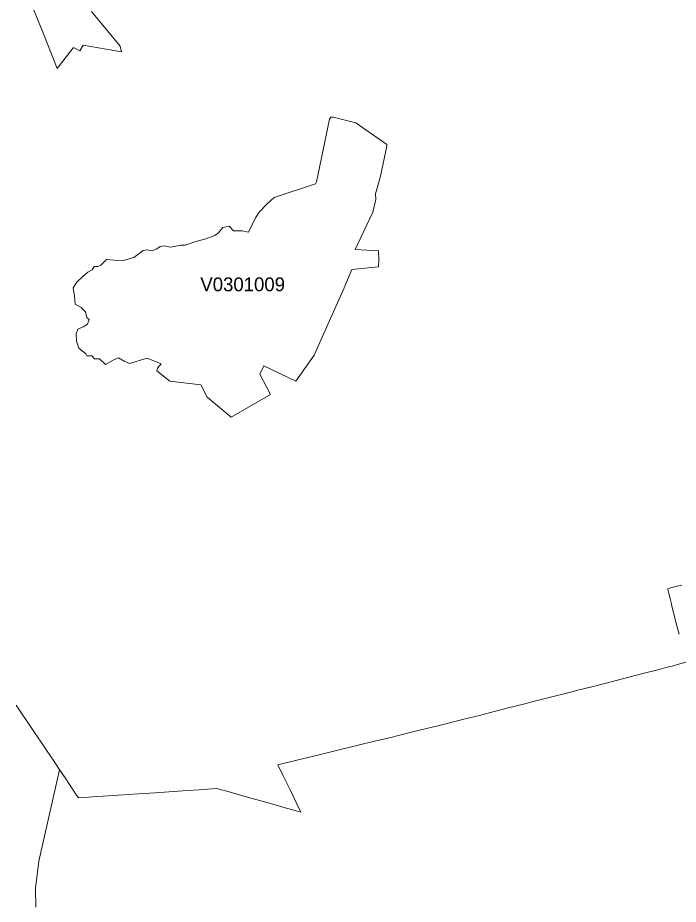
# Model space of a CAD drawing. Extents: x 369010 to 735936, y 6377141 to 6616555.
# Drawn here: x 385285 to 390044, y 6462793 to 6469182 of the extents above; entities that cross this region are included whole.
import ezdxf
from ezdxf.enums import TextEntityAlignment as Align

# ---------------------------------------------------------------- set-up
doc = ezdxf.new("R2010")
doc.units = 0
doc.header["$LTSCALE"] = 40
doc.layers.add('3', color=7, linetype='Continuous', lineweight=13)
doc.layers.add('4', color=7, linetype='Continuous')

msp = doc.modelspace()

# ---------------------------------------------------------------- linework, layer by layer
at = {"layer": '3'}
for points in [[(385816.31, 6469226.92), (386021.7, 6468976.84), (386033.45, 6468934.97), (385756.4, 6468984.62), (385732.73, 6468944.07), (385691.19, 6468965.09), (385683.24, 6468965.09), (385569.38, 6468817.13), (385464.95, 6469078.79), (385343.13, 6469380.01)], [(385343.13, 6469380.01), (385464.95, 6469078.79), (385569.38, 6468817.13), (385683.24, 6468965.09), (385691.19, 6468965.09), (385732.73, 6468944.07), (385756.4, 6468984.62), (386033.45, 6468934.97), (386021.7, 6468976.84), (385816.31, 6469226.92)], [(390069.27, 6465092.79), (390036, 6465085.01), (389981.88, 6465069.95), (389968.81, 6465066.15), (389969.3, 6465062.17), (389978.4, 6465023.61), (389985.02, 6464997.3), (389992.97, 6464966.51), (389995.62, 6464952.44), (390009.85, 6464892.86), (390036.66, 6464790.42), (390051.06, 6464739.94)], [(390051.06, 6464739.94), (390036.66, 6464790.42), (390009.85, 6464892.86), (389995.62, 6464952.44), (389992.97, 6464966.51), (389985.02, 6464997.3), (389978.4, 6465023.61), (389969.3, 6465062.17), (389968.81, 6465066.15), (389981.88, 6465069.95), (390036, 6465085.01), (390069.27, 6465092.79)], [(385578.98, 6463772.57), (385626.31, 6463702.89), (385662.89, 6463647.61), (385703.11, 6463585.71), (385721.81, 6463559.56), (385767.98, 6463562.71), (385852.39, 6463568.33), (385899.89, 6463570.98), (386008.96, 6463578.93), (386156.92, 6463588.53), (386273.93, 6463596.47), (386473.69, 6463609.05), (386629.27, 6463620.47), (386653.1, 6463621.79), (386724.76, 6463626.26), (386741.31, 6463620.96), (386792.29, 6463606.9), (386882.98, 6463581.08), (386939.75, 6463564.86), (386963.91, 6463557.74), (387055.77, 6463532.42), (387145.8, 6463506.1), (387195.12, 6463492.53), (387273.57, 6463469.86), (387323.72, 6463455.46), (387289.79, 6463525.3), (387246.93, 6463616.5), (387195.29, 6463722.58), (387158.38, 6463797.89), (387179.07, 6463802.69), (387304.69, 6463832.97), (387456.29, 6463868.89), (387590.84, 6463903.15), (387699.08, 6463929.46), (387738.31, 6463939.06), (387855.48, 6463967.53), (387972.66, 6463995), (388028.11, 6464009.07), (388111.52, 6464030.09), (388178.71, 6464046.48), (388270.07, 6464068.32), (388320.22, 6464081.89), (388360.11, 6464091.66), (388444.02, 6464112.18), (388509.56, 6464128.4), (388611.51, 6464154.22), (388717.93, 6464181.86), (388817.89, 6464207.68), (388928.28, 6464235.81), (389017.98, 6464258.15), (389133.67, 6464287.61), (389230.99, 6464312.11), (389320.86, 6464334.78), (389421.98, 6464360.27), (389524.92, 6464387.08), (389643.09, 6464417.2), (389779.47, 6464452.29), (389895.82, 6464482.08), (389963.67, 6464500.45), (389984.36, 6464506.08), (389999.26, 6464509.56), (390032.19, 6464519.32), (390104.85, 6464539.68)], [(390104.85, 6464539.68), (390032.19, 6464519.32), (389999.26, 6464509.56), (389984.36, 6464506.08), (389963.67, 6464500.45), (389895.82, 6464482.08), (389779.47, 6464452.29), (389643.09, 6464417.2), (389524.92, 6464387.08), (389421.98, 6464360.27), (389320.86, 6464334.78), (389230.99, 6464312.11), (389133.67, 6464287.61), (389017.98, 6464258.15), (388928.28, 6464235.81), (388817.89, 6464207.68), (388717.93, 6464181.86), (388611.51, 6464154.22), (388509.56, 6464128.4), (388444.02, 6464112.18), (388360.11, 6464091.66), (388320.22, 6464081.89), (388270.07, 6464068.32), (388178.71, 6464046.48), (388111.52, 6464030.09), (388028.11, 6464009.07), (387972.66, 6463995), (387855.48, 6463967.53)], [(385415.46, 6462771.76), (385412.81, 6462907.81), (385437.8, 6463103.1), (385586.43, 6463761.81), (385578.98, 6463772.57), (385562.1, 6463799.21), (385453.69, 6463959.75), (385400.4, 6464037.37), (385274.28, 6464227.54)], [(385274.28, 6464227.54), (385400.4, 6464037.37), (385453.69, 6463959.75), (385562.1, 6463799.21), (385578.98, 6463772.57)], [(387855.48, 6463967.53), (387738.31, 6463939.06), (387699.08, 6463929.46), (387590.84, 6463903.15), (387456.29, 6463868.89), (387304.69, 6463832.97), (387179.07, 6463802.69), (387158.38, 6463797.89), (387195.29, 6463722.58), (387246.93, 6463616.5), (387289.79, 6463525.3), (387323.72, 6463455.46), (387273.57, 6463469.86), (387195.12, 6463492.53), (387145.8, 6463506.1), (387055.77, 6463532.42), (386963.91, 6463557.74), (386939.75, 6463564.86), (386882.98, 6463581.08), (386792.29, 6463606.9), (386741.31, 6463620.96), (386724.76, 6463626.26), (386653.1, 6463621.79), (386629.27, 6463620.47), (386473.69, 6463609.05), (386273.93, 6463596.47), (386156.92, 6463588.53), (386008.96, 6463578.93), (385899.89, 6463570.98), (385852.39, 6463568.33), (385767.98, 6463562.71), (385721.81, 6463559.56), (385703.11, 6463585.71), (385662.89, 6463647.61), (385626.31, 6463702.89), (385586.43, 6463761.81)], [(385586.43, 6463761.81), (385437.8, 6463103.1), (385412.81, 6462907.81), (385415.46, 6462771.76)]]:
    msp.add_lwpolyline(points, dxfattribs=at)
for points in [[(386188.2, 6467504.02), (386215.67, 6467507.99), (386255.06, 6467501.37), (386286.34, 6467515.77), (386310.01, 6467532.82), (386338.81, 6467538.11), (386384.49, 6467528.84), (386461.78, 6467542.08), (386491.9, 6467542.08), (386561.24, 6467565.59), (386640.69, 6467589.09), (386704.9, 6467611.27), (386732.37, 6467630.96), (386763.65, 6467669.03), (386808.18, 6467680.78), (386838.3, 6467646.68), (386902.35, 6467645.36), (386946.87, 6467636.26), (386997.68, 6467739.53), (387023.83, 6467781.4), (387081.42, 6467840.32), (387132.07, 6467886), (387430.47, 6467985.47), (387437.92, 6467998.21), (387482.44, 6468218.17), (387532.09, 6468449.71), (387541.19, 6468464.11), (387558.24, 6468464.11), (387720.1, 6468424.88), (387945.19, 6468269.14), (387945.02, 6468257.39), (387899.18, 6468040.09), (387862.6, 6467913.48), (387865.25, 6467872.93), (387844.23, 6467781.24), (387714.81, 6467511.8), (387883.62, 6467502.53), (387887.43, 6467439.8), (387884.61, 6467387.17), (387690.81, 6467367.31), (387637.19, 6467234.08), (387420.21, 6466751.14), (387288.47, 6466563.63), (387059.08, 6466673.02), (387030.12, 6466613.61), (387106.74, 6466465.65), (386823.24, 6466303.29), (386650.28, 6466448.1), (386604.11, 6466536.48), (386381.34, 6466561.64), (386286.34, 6466636.78), (386291.64, 6466656.64), (386317.13, 6466687.92), (386216.83, 6466727.47), (386090.38, 6466690.57), (386050.83, 6466707.61), (386011.27, 6466731.45), (385971.72, 6466714.23), (385917.6, 6466682.62), (385872.75, 6466723.5), (385838.49, 6466723.5), (385818.79, 6466744.52), (385781.89, 6466744.52), (385775.27, 6466759.09), (385725.28, 6466800.13), (385708.07, 6466850.28), (385706.75, 6466904.4), (385718.66, 6466937.33), (385756.89, 6466953.22), (385788.51, 6466972.92), (385800.42, 6467007.34), (385783.21, 6467020.42), (385773.94, 6467061.46), (385741.01, 6467094.4), (385698.8, 6467118.06), (385693.84, 6467175.33), (385684.57, 6467234.74), (385710.88, 6467275.62), (385755.74, 6467319.15), (385789.99, 6467348.11), (385821.61, 6467365.33), (385834.85, 6467388.99), (385862.49, 6467388.99), (385882.35, 6467398.26), (385923.23, 6467439.14), (385978.5, 6467435.17), (386044.37, 6467432.52), (386120.84, 6467453.71)], [(386188.2, 6467504.02), (386120.84, 6467453.71), (386044.37, 6467432.52), (385978.5, 6467435.17), (385923.23, 6467439.14), (385882.35, 6467398.26), (385862.49, 6467388.99), (385834.85, 6467388.99), (385821.61, 6467365.33), (385789.99, 6467348.11), (385755.74, 6467319.15), (385710.88, 6467275.62), (385684.57, 6467234.74), (385693.84, 6467175.33), (385698.8, 6467118.06), (385741.01, 6467094.4), (385773.94, 6467061.46), (385783.21, 6467020.42), (385800.42, 6467007.34), (385788.51, 6466972.92), (385756.89, 6466953.22), (385718.66, 6466937.33), (385706.75, 6466904.4), (385708.07, 6466850.28), (385725.28, 6466800.13), (385775.27, 6466759.09), (385781.89, 6466744.52), (385818.79, 6466744.52), (385838.49, 6466723.5), (385872.75, 6466723.5), (385917.6, 6466682.62), (385971.72, 6466714.23), (386011.27, 6466731.45), (386050.83, 6466707.61), (386090.38, 6466690.57), (386216.83, 6466727.47), (386317.13, 6466687.92), (386291.64, 6466656.64), (386286.34, 6466636.78), (386381.34, 6466561.64), (386604.11, 6466536.48), (386650.28, 6466448.1), (386823.24, 6466303.29), (387106.74, 6466465.65), (387030.12, 6466613.61), (387059.08, 6466673.02), (387288.47, 6466563.63), (387420.21, 6466751.14), (387637.19, 6467234.08), (387690.81, 6467367.31), (387884.61, 6467387.17), (387887.43, 6467439.8), (387883.62, 6467502.53), (387714.81, 6467511.8), (387844.23, 6467781.24), (387865.25, 6467872.93), (387862.6, 6467913.48), (387899.18, 6468040.09), (387945.02, 6468257.39), (387945.19, 6468269.14), (387720.1, 6468424.88), (387558.24, 6468464.11), (387541.19, 6468464.11), (387532.09, 6468449.71), (387482.44, 6468218.17), (387437.92, 6467998.21), (387430.47, 6467985.47), (387132.07, 6467886), (387081.42, 6467840.32), (387023.83, 6467781.4), (386997.68, 6467739.53), (386946.87, 6467636.26), (386902.35, 6467645.36), (386838.3, 6467646.68), (386808.18, 6467680.78), (386763.65, 6467669.03), (386732.37, 6467630.96), (386704.9, 6467611.27), (386640.69, 6467589.09), (386561.24, 6467565.59), (386491.9, 6467542.08), (386461.78, 6467542.08), (386384.49, 6467528.84), (386338.81, 6467538.11), (386310.01, 6467532.82), (386286.34, 6467515.77), (386255.06, 6467501.37), (386215.67, 6467507.99)]]:
    msp.add_lwpolyline(points, close=True, dxfattribs=at)

# ---------------------------------------------------------------- texts
at = {"layer": '4'}
msp.add_text('V0301009', height=100, dxfattribs=at).set_placement((386905.48, 6467210.37), align=Align.CENTER)

doc.saveas('drawing.dxf')
